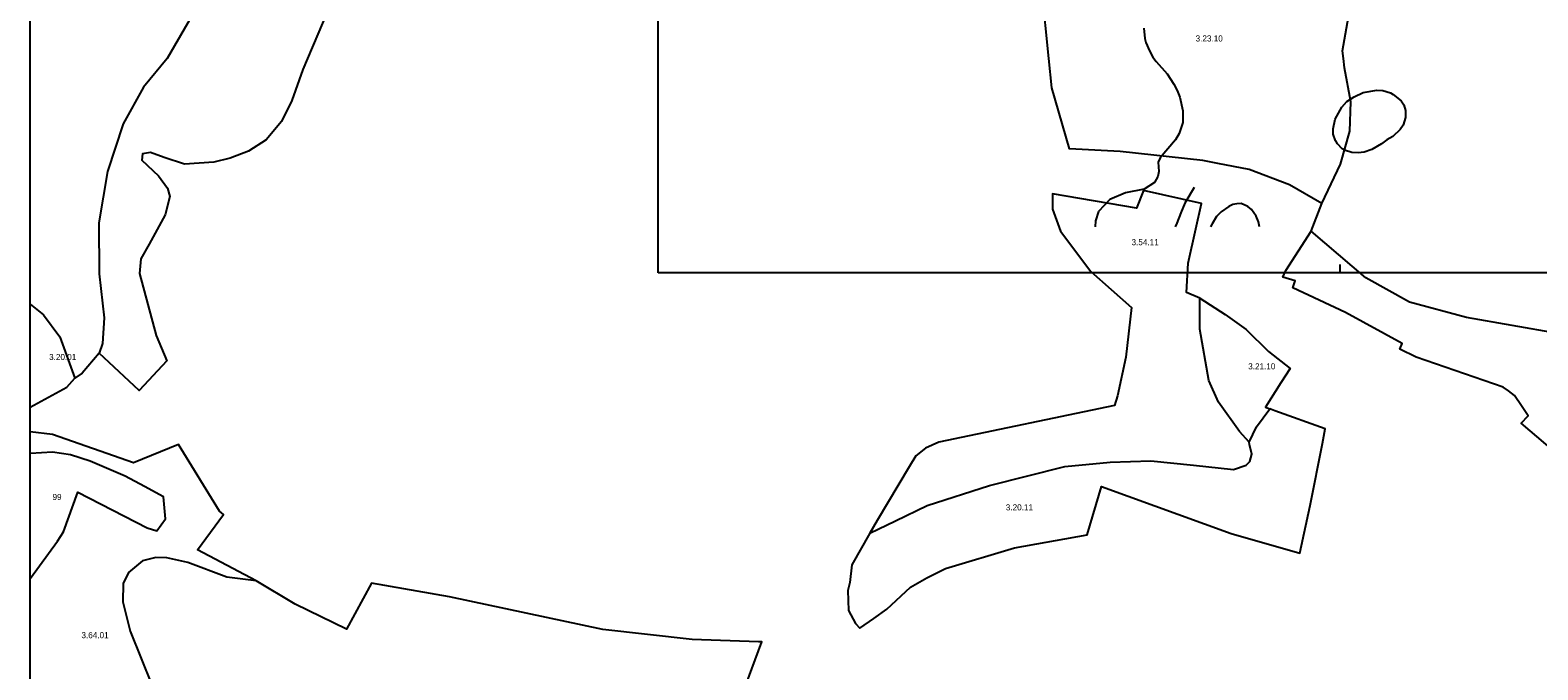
# Model space of a CAD drawing. Extents: x -662500 to -655523, y -1056000 to -1049993.
# Drawn here: x -662500 to -660645, y -1054752 to -1053965 of the extents above; entities that cross this region are included whole.
import ezdxf

# ---------------------------------------------------------------- set-up
doc = ezdxf.new("R2010")
doc.units = 0
for name, color, linetype in [('Vrstva 24', 7, 'Continuous'), ('Vrstva 7', 7, 'Continuous'), ('Vrstva 9', 7, 'Continuous')]:
    doc.layers.add(name, color=color, linetype=linetype)

msp = doc.modelspace()

# ---------------------------------------------------------------- linework, layer by layer
at = {"layer": 'Vrstva 24'}
for points in [[(-660911, -1054178.5), (-660888, -1054130), (-660876.5, -1054089.5), (-660875.5, -1054053.5), (-660883, -1054011.5), (-660884.4, -1054000), (-660885.5, -1053990.5), (-660872.4, -1053915.8), (-660866.5, -1053882), (-660848, -1053809), (-660826, -1053755.5), (-660816.6, -1053733.6), (-660814, -1053727.5), (-660793, -1053692.5), (-660756.5, -1053643), (-660726, -1053609.5)], [(-661723, -1053683.5), (-661859.5, -1053666), (-661957, -1053648.5), (-661979, -1053646.5), (-661998, -1053647.5), (-662037, -1053654.5), (-662065.5, -1053664.5), (-662103.5, -1053689), (-662156, -1053734), (-662205, -1053792.5), (-662285, -1053919.5), (-662331.5, -1054000), (-662360.5, -1054035.5), (-662385.5, -1054080.5), (-662405, -1054139), (-662415.5, -1054202), (-662415, -1054265), (-662409, -1054319), (-662411, -1054350.5), (-662415, -1054362.5)], [(-662500, -1054302.2), (-662500, -1054000), (-662500, -1053897.1)], [(-660911, -1054178.5), (-660951, -1054155.5), (-661000.5, -1054136.5), (-661038.9, -1054129.1), (-661057.5, -1054125.5), (-661159, -1054114.5), (-661221.5, -1054111), (-661243, -1054036), (-661246.7, -1054000), (-661255.5, -1053914.5)], [(-662133.5, -1053940), (-662158.8, -1054000), (-662164.5, -1054013.5), (-662178, -1054051.5), (-662191, -1054077.5), (-662209.5, -1054100), (-662231.5, -1054114), (-662254, -1054122.5), (-662274, -1054127.5), (-662310, -1054130), (-662335, -1054122), (-662352, -1054115.5), (-662362, -1054117.5), (-662362.5, -1054125), (-662342, -1054144.5), (-662331, -1054159.5), (-662328, -1054170), (-662334, -1054192.5), (-662353.5, -1054228.5), (-662364, -1054246.5), (-662365.5, -1054264.5), (-662345, -1054341), (-662332, -1054372), (-662366, -1054408.5), (-662415, -1054362.5)], [(-661061, -1054295), (-661077.5, -1054288), (-661075.5, -1054252), (-661066, -1054209.7), (-661059, -1054178.5), (-661130.5, -1054162.5), (-661139, -1054184), (-661242.5, -1054166.5), (-661242.5, -1054185.5), (-661232.5, -1054212.5), (-661195, -1054262), (-661145, -1054306.5), (-661152, -1054367.5), (-661162.5, -1054415), (-661166, -1054427), (-661382, -1054472), (-661398.5, -1054479.5), (-661410.5, -1054489), (-661418.5, -1054502.5), (-661458, -1054568.5), (-661467, -1054584)], [(-660924, -1054212.5), (-660911, -1054178.5)], [(-660437, -1054652.5), (-660465, -1054641), (-660491, -1054609.5), (-660506, -1054580.5), (-660532.5, -1054594), (-660535.5, -1054587), (-660551, -1054556.5), (-660566, -1054540), (-660597, -1054507.5), (-660666, -1054448.5), (-660657, -1054439.5), (-660665.5, -1054427.5), (-660674, -1054414.5), (-660681.5, -1054409), (-660688, -1054404.5), (-660795, -1054367.5), (-660815, -1054357.5), (-660812, -1054350.5), (-660882, -1054312.5), (-660946.5, -1054282), (-660944, -1054273.5), (-660959, -1054269), (-660955.5, -1054261), (-660924, -1054212.5)], [(-660563.5, -1054330.5), (-660578, -1054336), (-660620.5, -1054338.5), (-660733, -1054318.5), (-660803, -1054300), (-660857, -1054270), (-660924, -1054212.5)], [(-662500, -1054302.2), (-662483.5, -1054315.5), (-662463.5, -1054342.5), (-662445, -1054393.5)], [(-662500, -1054429), (-662500, -1054302.2)], [(-661061, -1054295), (-661030, -1054315), (-661004, -1054333.5), (-660976.5, -1054360.5), (-660950, -1054381.5), (-660961.4, -1054399.2), (-660980.5, -1054429), (-660975, -1054431)], [(-661000.5, -1054472), (-661012.5, -1054459), (-661038, -1054423), (-661050, -1054396), (-661061, -1054333), (-661061, -1054305.2), (-661061, -1054295)], [(-662415, -1054362.5), (-662436, -1054387), (-662445, -1054393.5)], [(-662500, -1054429), (-662455, -1054404.5), (-662445, -1054393.5)], [(-662500, -1054459.5), (-662500, -1054429)], [(-661467, -1054584), (-661489, -1054623), (-661491.5, -1054644.5), (-661494, -1054654.5), (-661493.5, -1054679), (-661484.5, -1054695), (-661479.5, -1054701), (-661462.1, -1054688.8), (-661446, -1054677.5), (-661417, -1054650.5), (-661397, -1054639), (-661374, -1054627.5), (-661289, -1054602), (-661199.5, -1054586), (-661182, -1054526.5), (-661022.5, -1054584.5), (-660938, -1054608.5), (-660925.5, -1054550), (-660910, -1054473.5), (-660907, -1054455.5), (-660968.7, -1054433.3), (-660975, -1054431)], [(-661000.5, -1054472), (-660991.5, -1054453), (-660975, -1054431)], [(-662500, -1054485.2), (-662500, -1054459.5)], [(-662222, -1054642.5), (-662294, -1054604.5), (-662262, -1054561), (-662267, -1054557), (-662317.5, -1054475), (-662373, -1054497.5), (-662472.5, -1054462.5), (-662500, -1054459.5)], [(-661467, -1054584), (-661435.3, -1054568.7), (-661396.5, -1054550), (-661320, -1054525.5), (-661227, -1054502), (-661171.5, -1054496.5), (-661121.5, -1054495), (-661069, -1054500.5), (-661019.5, -1054505.5), (-661004, -1054500.5), (-660999.5, -1054496), (-660997, -1054487), (-660999.8, -1054474.8), (-661000.5, -1054472)], [(-662500, -1054639.9), (-662499.5, -1054639.5), (-662466.5, -1054594), (-662459, -1054582.5), (-662441.5, -1054533.5), (-662356, -1054577.5), (-662344, -1054581), (-662333.5, -1054566.5), (-662336, -1054539.5), (-662359.5, -1054526.5), (-662383, -1054514), (-662426, -1054495.5), (-662450.5, -1054487.5), (-662472.5, -1054484.5), (-662499.5, -1054486), (-662500, -1054485.2)], [(-662500, -1054639.9), (-662500, -1054485.2)], [(-662222, -1054642.5), (-662258, -1054638), (-662306, -1054620), (-662332, -1054614.5), (-662345.5, -1054614), (-662362, -1054618), (-662379, -1054632.5), (-662385.5, -1054646), (-662386, -1054668.5), (-662377, -1054704.5), (-662350, -1054772), (-662348, -1054794.5), (-662353.5, -1054845.5), (-662367, -1054902.5), (-662374, -1054920.5), (-662386, -1054934), (-662398, -1054941.5), (-662418.5, -1054944), (-662500, -1054933.6)], [(-662500, -1054933.6), (-662500, -1054639.9)], [(-661634, -1054804.5), (-661627.5, -1054792), (-661600, -1054717.5), (-661604, -1054717.5), (-661685.5, -1054715), (-661795.5, -1054702.5), (-661984, -1054662.5), (-662080, -1054645.5), (-662111, -1054702), (-662174, -1054671.5), (-662222, -1054642.5)]]:
    msp.add_lwpolyline(points, dxfattribs=at)
at = {"layer": 'Vrstva 7'}
for p, q in [((-661130, -1053962.6), (-661128.6, -1053975.3)), ((-661128.6, -1053975.3), (-661127.4, -1053980.4)), ((-661127.4, -1053980.4), (-661123.2, -1053990.6)), ((-661123.2, -1053990.6), (-661118.9, -1053998.3)), ((-661118.9, -1053998.3), (-661115, -1054003.7)), ((-661115, -1054003.7), (-661101.2, -1054019)), ((-661101.2, -1054019), (-661092.9, -1054031.7)), ((-661092.9, -1054031.7), (-661088.8, -1054039.4)), ((-661088.8, -1054039.4), (-661085.8, -1054047.6)), ((-661085.8, -1054047.6), (-661082.1, -1054064.6)), ((-660880.4, -1054053.1), (-660871.2, -1054047)), ((-660871.2, -1054047), (-660860.2, -1054041.7)), ((-660860.2, -1054041.7), (-660843.3, -1054039.1)), ((-660843.3, -1054039.1), (-660835.9, -1054039.3)), ((-660835.9, -1054039.3), (-660826.7, -1054042.2)), ((-660826.7, -1054042.2), (-660823.3, -1054044.2)), ((-660823.3, -1054044.2), (-660813.4, -1054052.3)), ((-661082.1, -1054064.6), (-661081.9, -1054078.8)), ((-660894.5, -1054074.7), (-660886.5, -1054060.1)), ((-660886.5, -1054060.1), (-660880.4, -1054053.1)), ((-660813.4, -1054052.3), (-660810.1, -1054057)), ((-660810.1, -1054057), (-660808.2, -1054063.8)), ((-660808.2, -1054063.8), (-660808.2, -1054072.8)), ((-661081.9, -1054078.8), (-661086.5, -1054092.1)), ((-660897.2, -1054086.4), (-660894.5, -1054074.7)), ((-660897, -1054093), (-660897.2, -1054086.4)), ((-660810.8, -1054081.9), (-660814.7, -1054087.4)), ((-660808.2, -1054072.8), (-660810.8, -1054081.9)), ((-661091, -1054099.9), (-661100.6, -1054111.1)), ((-661086.5, -1054092.1), (-661091, -1054099.9)), ((-660894.3, -1054101.5), (-660897, -1054093)), ((-660893.8, -1054101.5), (-660894.3, -1054101.5)), ((-660891.9, -1054104.9), (-660893.8, -1054101.5)), ((-660886, -1054111), (-660891.9, -1054104.9)), ((-660837.5, -1054105), (-660849.7, -1054111.8)), ((-660831, -1054100.2), (-660837.5, -1054105)), ((-660823.6, -1054095.8), (-660831, -1054100.2)), ((-660814.7, -1054087.4), (-660823.6, -1054095.8)), ((-661109.9, -1054122.4), (-661112.2, -1054127.5)), ((-661100.6, -1054111.1), (-661109.9, -1054122.4)), ((-660883.3, -1054112.7), (-660886, -1054111)), ((-660874.3, -1054115.6), (-660883.3, -1054112.7)), ((-660866.2, -1054116), (-660874.3, -1054115.6)), ((-660858.9, -1054115.4), (-660866.2, -1054116)), ((-660849.7, -1054111.8), (-660858.9, -1054115.4)), ((-661111.7, -1054139.1), (-661112.7, -1054145.1)), ((-661112.2, -1054127.5), (-661111.7, -1054139.1)), ((-661129.5, -1054160.6), (-661152.6, -1054165.1)), ((-661116.8, -1054152.7), (-661129.5, -1054160.6)), ((-661112.7, -1054145.1), (-661116.8, -1054152.7)), ((-661068.2, -1054158.6), (-661079.5, -1054178)), ((-661171.9, -1054173.7), (-661185.6, -1054188.4)), ((-661152.6, -1054165.1), (-661171.9, -1054173.7)), ((-661079.5, -1054178), (-661084.6, -1054189.7)), ((-661015.7, -1054178.7), (-661020.4, -1054179.8)), ((-661010.1, -1054178.5), (-661015.7, -1054178.7)), ((-661001.9, -1054182.3), (-661010.1, -1054178.5)), ((-661185.6, -1054188.4), (-661189.3, -1054199.8)), ((-661084.6, -1054189.7), (-661089.3, -1054202.8)), ((-661040.6, -1054194.6), (-661046.1, -1054203.5)), ((-661034.7, -1054188.8), (-661040.6, -1054194.6)), ((-661025.5, -1054182.2), (-661034.7, -1054188.8)), ((-661020.4, -1054179.8), (-661025.5, -1054182.2)), ((-660997.6, -1054185.7), (-661001.9, -1054182.3)), ((-660991.7, -1054193.9), (-660997.6, -1054185.7)), ((-660988.9, -1054200.9), (-660991.7, -1054193.9)), ((-661189.3, -1054199.8), (-661189.7, -1054207.1)), ((-661089.3, -1054202.8), (-661091.5, -1054207.1)), ((-661046.1, -1054203.5), (-661047.8, -1054207.1)), ((-660987.7, -1054207.1), (-660988.9, -1054200.9))]:
    msp.add_line(p, q, dxfattribs=at)
at = {"layer": 'Vrstva 9'}
for p, q in [((-661727.5, -1054263.7), (-661727.5, -1050947.2)), ((-660888.3, -1054263.7), (-660888.3, -1054253.3)), ((-657738.3, -1054263.7), (-661727.5, -1054263.7))]:
    msp.add_line(p, q, dxfattribs=at)

# ---------------------------------------------------------------- texts
at = {"layer": 'Vrstva 24'}
for s, p in [('3.23.10', (-661066.3, -1053979.1)), ('3.54.11', (-661145.1, -1054229.7)), ('3.20.01', (-662476.7, -1054371)), ('3.21.10', (-661001.6, -1054382.5)), ('99', (-662472.5, -1054543.2)), ('3.20.11', (-661299.8, -1054556)), ('3.64.01', (-662436.9, -1054713.2))]:
    msp.add_text(s, height=7.5, dxfattribs=at).set_placement(p)

doc.saveas('drawing.dxf')
